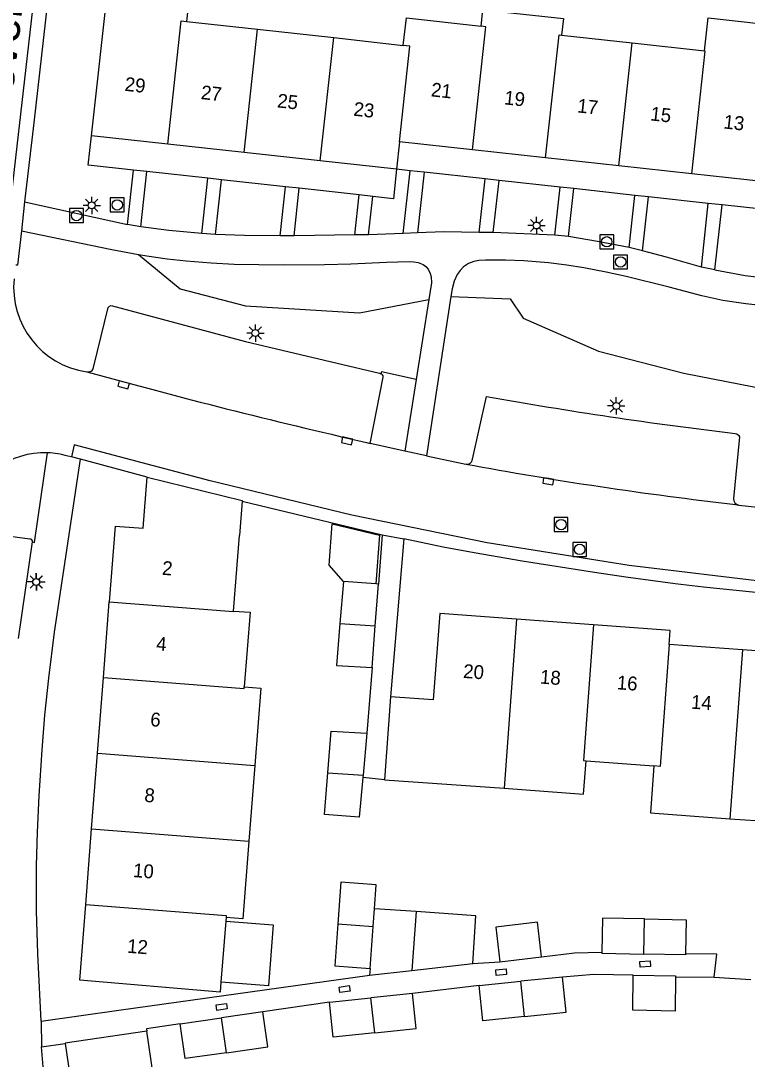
# Model space of a CAD drawing. Extents: x 132994 to 136000, y 393499 to 395512.
# Drawn here: x 133707.9 to 133760.3, y 394877 to 394951.9 of the extents above; entities that cross this region are included whole.
import ezdxf

# ---------------------------------------------------------------- set-up
doc = ezdxf.new("R2010")
doc.units = 0
for name, color, linetype in [('gg-afsc-erfafscheiding', 7, 'Continuous'), ('gg-afsc-hekwerk', 7, 'Continuous'), ('gg-anno-huisnummerreeks BGT', 7, 'Continuous'), ('gg-anno-openbare ruimte label', 7, 'Continuous'), ('gg-bbg-bijgebouw', 7, 'Continuous'), ('gg-bbg-gedigitaliseerde bijgebouw', 7, 'Continuous'), ('gg-bbg-hoofdgebouw', 7, 'Continuous'), ('gg-bbg-luifel en loopbrug', 7, 'Continuous'), ('gg-bbg-tussenscheiding', 7, 'Continuous'), ('gg-knt-verharding', 7, 'Continuous'), ('gg-knt-verharding nz', 7, 'Continuous'), ('gt-grn-groengrens', 7, 'Continuous'), ('gt-grn-vlakafsluiter', 7, 'Continuous'), ('gt-grn-weggrens', 7, 'Continuous'), ('gt-symb-kolk', 7, 'Continuous'), ('gt-symb-kolk center center', 7, 'Continuous'), ('gt-symb-lichtmast', 7, 'Continuous'), ('gt-symb-rioolschacht', 7, 'Continuous')]:
    doc.layers.add(name, color=color, linetype=linetype)

# ---------------------------------------------------------------- blocks, each defined once
blk = doc.blocks.new('gt0-LMAST')
at = {"layer": 'gt-symb-lichtmast'}
for p, q in [((-0.182, 0.173), (-0.447, 0.438)), ((-0.005, 0.246), (-0.005, 0.621)), ((0.172, 0.173), (0.437, 0.438)), ((-0.255, -0.004), (-0.63, -0.004)), ((-0.182, -0.181), (-0.447, -0.446)), ((-0.005, -0.254), (-0.005, -0.629)), ((0.437, -0.446), (0.172, -0.181)), ((0.245, -0.004), (0.62, -0.004))]:
    blk.add_line(p, q, dxfattribs=at)
blk.add_circle((-0.005, -0.004), 0.25, dxfattribs=at)
blk = doc.blocks.new('gt0-RS')
at = {"layer": 'gt-symb-rioolschacht'}
blk.add_lwpolyline([(-0.5, -0.5), (0.5, -0.5), (0.5, 0.5), (-0.5, 0.5)], close=True, dxfattribs=at)
blk.add_circle((0, 0), 0.375, dxfattribs=at)
blk = doc.blocks.new('gt0-KOLK')
at = {"layer": 'gt-symb-kolk'}
blk.add_lwpolyline([(0, 0), (0.375, 0), (0.375, 0.4), (-0.375, 0.4), (-0.375, 0), (0, 0)], dxfattribs=at)
blk = doc.blocks.new('gt0-KOLKCC')
at = {"layer": 'gt-symb-kolk center center'}
blk.add_lwpolyline([(-0.375, 0.2), (0.375, 0.2), (0.375, -0.2), (-0.375, -0.2)], close=True, dxfattribs=at)

msp = doc.modelspace()

# ---------------------------------------------------------------- linework, layer by layer
at = {"layer": 'gg-afsc-erfafscheiding'}
for p, q in [((133733.264, 394905.233), (133732.886, 394900.51)), ((133740.503, 394883.886), (133742.45, 394884.02)), ((133715.007, 394880.519), (133733.072, 394883.059)), ((133755.113, 394882.939), (133757.915, 394882.911)), ((133757.915, 394882.911), (133760.541, 394882.748)), ((133740.979, 394882.298), (133736.165, 394881.741)), ((133730.175, 394881.101), (133725.372, 394880.405))]:
    msp.add_line(p, q, dxfattribs=at)
for points in [[(133745.468, 394884.374), (133747.846, 394884.656), (133749.808, 394884.71)], [(133757.915, 394882.911), (133758.091, 394884.557), (133755.85, 394884.599)], [(133752.065, 394883.066), (133749.226, 394883.103), (133746.981, 394882.921)], [(133719.416, 394879.548), (133717, 394879.194), (133717.025, 394879.024)]]:
    msp.add_lwpolyline(points, dxfattribs=at)
at = {"layer": 'gg-afsc-hekwerk'}
for p, q in [((133723.888, 394917.231), (133733.97, 394914.814)), ((133733.97, 394914.814), (133733.708, 394911.255))]:
    msp.add_line(p, q, dxfattribs=at)
msp.add_lwpolyline([(133710.816, 394961.734), (133708.863, 394944.529), (133708.198, 394938.815)], dxfattribs=at)
at = {"layer": 'gg-bbg-bijgebouw'}
for p, q in [((133731.196, 394911.448), (133730.94, 394908.42)), ((133733.529, 394911.269), (133731.196, 394911.448)), ((133733.486, 394908.244), (133733.708, 394911.255)), ((133733.708, 394911.255), (133733.529, 394911.269)), ((133733.264, 394905.233), (133733.486, 394908.244)), ((133732.886, 394900.51), (133732.601, 394897.479)), ((133732.601, 394897.479), (133732.584, 394897.299)), ((133730.785, 394886.745), (133730.568, 394883.733)), ((133742.168, 394886.519), (133742.45, 394884.02)), ((133730.568, 394883.733), (133733.105, 394883.546)), ((133746.981, 394882.921), (133743.98, 394882.61)), ((133752.04, 394880.525), (133752.065, 394883.066)), ((133740.979, 394882.298), (133743.98, 394882.61)), ((133730.175, 394881.101), (133733.17, 394881.421)), ((133736.165, 394881.741), (133733.17, 394881.421)), ((133719.416, 394879.548), (133722.394, 394879.977)), ((133725.372, 394880.405), (133722.394, 394879.977))]:
    msp.add_line(p, q, dxfattribs=at)
for points in [[(133730.94, 394908.42), (133730.684, 394905.391), (133733.264, 394905.233)], [(133730.073, 394897.649), (133730.312, 394900.658), (133732.886, 394900.51)], [(133732.584, 394897.299), (133732.317, 394894.448), (133729.833, 394894.639), (133730.073, 394897.649)], [(133733.428, 394887.848), (133733.557, 394889.567), (133731.002, 394889.757), (133730.785, 394886.745)], [(133745.468, 394884.374), (133745.185, 394886.871), (133742.168, 394886.519)], [(133752.876, 394887.113), (133749.855, 394887.17), (133749.808, 394884.71)], [(133752.876, 394887.113), (133755.896, 394887.056), (133755.85, 394884.599)], [(133742.45, 394884.02), (133742.451, 394884.013), (133745.469, 394884.365), (133745.468, 394884.374)], [(133749.808, 394884.71), (133749.807, 394884.631), (133752.828, 394884.573)], [(133755.85, 394884.599), (133755.848, 394884.516), (133752.828, 394884.573)], [(133744.242, 394880.084), (133747.243, 394880.395), (133746.981, 394882.921)], [(133755.113, 394882.939), (133755.088, 394880.456), (133752.04, 394880.525)], [(133752.065, 394883.066), (133755.114, 394882.997), (133755.113, 394882.939)], [(133744.242, 394880.084), (133741.241, 394879.772), (133740.979, 394882.298)], [(133733.44, 394878.895), (133736.435, 394879.215), (133736.165, 394881.741)], [(133733.44, 394878.895), (133730.445, 394878.575), (133730.175, 394881.101)], [(133722.756, 394877.462), (133725.734, 394877.89), (133725.372, 394880.405)], [(133722.756, 394877.462), (133719.777, 394877.034), (133719.416, 394879.548)], [(133717.025, 394879.024), (133711.122, 394878.15), (133711.125, 394878.133)], [(133711.125, 394878.133), (133711.58, 394875.024), (133717.483, 394875.898), (133717.025, 394879.024)]]:
    msp.add_lwpolyline(points, dxfattribs=at)
at = {"layer": 'gg-bbg-gedigitaliseerde bijgebouw'}
for p, q in [((133736.421, 394887.642), (133733.428, 394887.848)), ((133736.421, 394887.642), (133736.128, 394883.399)), ((133733.105, 394883.546), (133733.072, 394883.059)), ((133733.072, 394883.059), (133736.128, 394883.399))]:
    msp.add_line(p, q, dxfattribs=at)
at = {"layer": 'gg-bbg-hoofdgebouw'}
for p, q in [((133719.886, 394951.834), (133724.993, 394951.268)), ((133724.993, 394951.268), (133730.489, 394950.66)), ((133730.489, 394950.66), (133735.504, 394950.104)), ((133746.916, 394950.843), (133751.996, 394950.281)), ((133751.996, 394950.281), (133757.199, 394949.706)), ((133718.528, 394942.971), (133713.032, 394943.569)), ((133724.025, 394942.373), (133718.528, 394942.971)), ((133735.22, 394943.16), (133735.018, 394941.176)), ((133740.491, 394942.581), (133735.22, 394943.16)), ((133729.522, 394941.774), (133724.025, 394942.373)), ((133745.762, 394942.002), (133740.491, 394942.581)), ((133735.018, 394941.176), (133729.522, 394941.774)), ((133751.032, 394941.424), (133745.762, 394942.002)), ((133756.303, 394940.845), (133751.032, 394941.424)), ((133761.574, 394940.266), (133756.303, 394940.845)), ((133723.888, 394917.231), (133723.691, 394914.754)), ((133714.741, 394915.439), (133714.315, 394909.982)), ((133723.258, 394909.315), (133723.691, 394914.754)), ((133713.889, 394904.524), (133714.315, 394909.982)), ((133749.206, 394908.31), (133743.67, 394908.72)), ((133759.945, 394906.525), (133754.673, 394906.898)), ((133765.217, 394906.152), (133759.945, 394906.525)), ((133713.463, 394899.067), (133713.889, 394904.524)), ((133734.588, 394903.136), (133734.157, 394897.151)), ((133713.037, 394893.61), (133713.463, 394899.067)), ((133724.794, 394898.183), (133724.367, 394892.725)), ((133748.673, 394898.512), (133753.57, 394898.147)), ((133734.157, 394897.151), (133742.766, 394896.53)), ((133759.041, 394894.34), (133764.312, 394893.954)), ((133712.611, 394888.152), (133713.037, 394893.61)), ((133712.185, 394882.695), (133712.611, 394888.152)), ((133722.707, 394886.949), (133722.361, 394882.548)), ((133722.729, 394887.223), (133722.707, 394886.949)), ((133722.305, 394881.834), (133712.185, 394882.695)), ((133722.361, 394882.548), (133722.305, 394881.834))]:
    msp.add_line(p, q, dxfattribs=at)
for points in [[(133713.032, 394943.569), (133714.279, 394954.87), (133720.145, 394954.224), (133719.886, 394951.834)], [(133741.103, 394951.492), (133741.228, 394952.678), (133747.05, 394952.048), (133746.916, 394950.843)], [(133735.504, 394950.104), (133735.727, 394952.093), (133741.103, 394951.492)], [(133757.199, 394949.706), (133757.466, 394952.097), (133763.298, 394951.444), (133763.075, 394949.456)], [(133714.741, 394915.439), (133716.755, 394915.284), (133717.037, 394918.957)], [(133717.037, 394918.957), (133723.892, 394917.284), (133723.888, 394917.231)], [(133723.258, 394909.315), (133724.465, 394909.221), (133724.042, 394903.836)], [(133743.67, 394908.72), (133738.135, 394909.131), (133737.65, 394902.915), (133734.588, 394903.136)], [(133754.673, 394906.898), (133754.741, 394907.899), (133749.206, 394908.31)], [(133724.042, 394903.836), (133725.228, 394903.743), (133724.794, 394898.183)], [(133742.766, 394896.53), (133748.496, 394896.117), (133748.673, 394898.512)], [(133753.57, 394898.147), (133753.309, 394894.759), (133759.041, 394894.34)], [(133724.367, 394892.725), (133723.93, 394887.128), (133722.729, 394887.223)]]:
    msp.add_lwpolyline(points, dxfattribs=at)
at = {"layer": 'gg-bbg-luifel en loopbrug'}
msp.add_line((133736.128, 394883.399), (133740.503, 394883.886), dxfattribs=at)
for points in [[(133731.196, 394911.448), (133730.153, 394912.628), (133730.37, 394915.612), (133733.779, 394914.794), (133733.529, 394911.269)], [(133740.503, 394883.886), (133740.742, 394887.343), (133736.421, 394887.642)], [(133722.707, 394886.949), (133726.132, 394886.679), (133725.786, 394882.279), (133722.361, 394882.548)]]:
    msp.add_lwpolyline(points, dxfattribs=at)
at = {"layer": 'gg-bbg-tussenscheiding'}
for p, q in [((133724.025, 394942.373), (133724.993, 394951.268)), ((133729.522, 394941.774), (133730.489, 394950.66)), ((133751.032, 394941.424), (133751.996, 394950.281)), ((133730.94, 394908.42), (133733.486, 394908.244)), ((133743.67, 394908.72), (133742.766, 394896.53)), ((133759.945, 394906.525), (133759.041, 394894.34)), ((133713.463, 394899.067), (133724.794, 394898.183)), ((133730.073, 394897.649), (133732.601, 394897.479)), ((133713.037, 394893.61), (133724.367, 394892.725)), ((133733.331, 394886.557), (133733.428, 394887.848)), ((133730.785, 394886.745), (133733.331, 394886.557)), ((133752.828, 394884.573), (133752.876, 394887.113)), ((133733.105, 394883.546), (133733.331, 394886.557)), ((133744.242, 394880.084), (133743.98, 394882.61)), ((133733.44, 394878.895), (133733.17, 394881.421)), ((133722.756, 394877.462), (133722.394, 394879.977))]:
    msp.add_line(p, q, dxfattribs=at)
for points in [[(133718.528, 394942.971), (133719.498, 394951.877), (133719.886, 394951.834)], [(133740.491, 394942.581), (133741.456, 394951.452), (133741.103, 394951.492)], [(133745.762, 394942.002), (133746.726, 394950.864), (133746.916, 394950.843)], [(133735.22, 394943.16), (133735.97, 394950.052), (133735.504, 394950.104)], [(133756.303, 394940.845), (133757.267, 394949.698), (133757.199, 394949.706)], [(133714.315, 394909.982), (133723.256, 394909.284), (133723.258, 394909.315)], [(133749.206, 394908.31), (133748.48, 394898.526), (133748.673, 394898.512)], [(133754.673, 394906.898), (133754.021, 394898.113), (133753.57, 394898.147)], [(133713.889, 394904.524), (133724.034, 394903.732), (133724.042, 394903.836)], [(133712.611, 394888.152), (133722.74, 394887.362), (133722.729, 394887.223)]]:
    msp.add_lwpolyline(points, dxfattribs=at)
at = {"layer": 'gg-knt-verharding'}
for p, q in [((133715.624, 394937.18), (133716.058, 394941.115)), ((133717.03, 394941.007), (133716.058, 394941.115)), ((133716.589, 394937.007), (133717.03, 394941.007)), ((133721.422, 394940.523), (133717.03, 394941.007)), ((133736.002, 394941.068), (133735.018, 394941.176)), ((133735.504, 394936.53), (133736.002, 394941.068)), ((133737.007, 394940.958), (133736.002, 394941.068)), ((133737.007, 394940.958), (133736.526, 394936.584)), ((133741.392, 394940.476), (133737.007, 394940.958)), ((133720.983, 394936.539), (133721.422, 394940.523)), ((133722.395, 394940.415), (133721.422, 394940.523)), ((133721.959, 394936.462), (133722.395, 394940.415)), ((133727.017, 394939.905), (133722.395, 394940.415)), ((133726.628, 394936.376), (133727.017, 394939.905)), ((133728.006, 394939.796), (133727.017, 394939.905)), ((133727.627, 394936.359), (133728.006, 394939.796)), ((133732.321, 394939.32), (133728.006, 394939.796)), ((133740.967, 394936.611), (133741.392, 394940.476)), ((133742.402, 394940.365), (133741.392, 394940.476)), ((133741.989, 394936.603), (133742.402, 394940.365)), ((133746.815, 394939.881), (133742.402, 394940.365)), ((133746.435, 394936.42), (133746.815, 394939.881)), ((133747.793, 394939.774), (133746.815, 394939.881)), ((133732.002, 394936.435), (133732.321, 394939.32)), ((133733.302, 394939.212), (133732.321, 394939.32)), ((133732.995, 394936.43), (133733.302, 394939.212)), ((133747.414, 394936.322), (133747.793, 394939.774)), ((133752.194, 394939.29), (133747.793, 394939.774)), ((133751.781, 394935.523), (133752.194, 394939.29)), ((133753.179, 394939.182), (133752.194, 394939.29)), ((133752.752, 394935.294), (133753.179, 394939.182)), ((133757.487, 394938.709), (133753.179, 394939.182)), ((133708.198, 394938.815), (133707.973, 394936.727)), ((133708.198, 394938.815), (133715.624, 394937.18)), ((133756.984, 394934.119), (133757.487, 394938.709)), ((133758.478, 394938.601), (133757.487, 394938.709)), ((133757.962, 394933.908), (133758.478, 394938.601)), ((133761.354, 394938.285), (133758.478, 394938.601)), ((133716.589, 394937.007), (133715.624, 394937.18)), ((133721.959, 394936.462), (133720.983, 394936.539)), ((133727.627, 394936.359), (133726.628, 394936.376)), ((133732.002, 394936.435), (133727.627, 394936.359)), ((133732.995, 394936.43), (133732.002, 394936.435)), ((133735.504, 394936.53), (133732.995, 394936.43)), ((133736.526, 394936.584), (133735.504, 394936.53)), ((133741.989, 394936.603), (133740.967, 394936.611)), ((133746.435, 394936.42), (133741.989, 394936.603)), ((133747.414, 394936.322), (133746.435, 394936.42)), ((133752.752, 394935.294), (133751.781, 394935.523)), ((133757.962, 394933.908), (133756.984, 394934.119)), ((133737.344, 394931.778), (133736.431, 394926.001)), ((133738.938, 394932.002), (133737.175, 394920.507)), ((133733.103, 394921.392), (133734.054, 394926.186)), ((133736.431, 394926.001), (133735.61, 394920.851)), ((133740.499, 394920.266), (133741.492, 394924.791)), ((133735.61, 394920.851), (133733.103, 394921.392)), ((133711.584, 394920.427), (133711.317, 394920.49)), ((133712.23, 394920.275), (133711.584, 394920.427)), ((133737.175, 394920.507), (133735.61, 394920.851)), ((133737.175, 394920.507), (133739.998, 394919.909)), ((133717.037, 394918.957), (133712.23, 394920.275)), ((133759.68, 394916.958), (133761.698, 394916.736)), ((133708.594, 394914.494), (133704.18, 394915.066)), ((133733.97, 394914.814), (133735.537, 394914.513)), ((133735.537, 394914.513), (133734.588, 394903.136)), ((133707.779, 394907.343), (133708.787, 394914.302)), ((133709.401, 394879.742), (133715.007, 394880.519)), ((133709.435, 394877.885), (133711.125, 394878.133)), ((133709.685, 394874.865), (133709.435, 394877.885))]:
    msp.add_line(p, q, dxfattribs=at)
for points in [[(133716.058, 394941.115), (133712.801, 394941.474), (133713.032, 394943.569)], [(133735.018, 394941.176), (133734.79, 394939.048), (133733.302, 394939.212)], [(133720.983, 394936.539), (133718.606, 394936.758), (133716.589, 394937.007)], [(133707.973, 394936.727), (133707.694, 394934.262), (133707.58, 394934.26)], [(133707.973, 394936.727), (133714.485, 394935.384), (133716.428, 394935.034)], [(133726.628, 394936.376), (133724.061, 394936.384), (133721.959, 394936.462)], [(133740.967, 394936.611), (133738.415, 394936.651), (133736.526, 394936.584)], [(133751.781, 394935.523), (133749.508, 394935.959), (133747.414, 394936.322)], [(133756.984, 394934.119), (133754.483, 394934.825), (133752.752, 394935.294)], [(133716.428, 394935.034), (133717.02, 394934.927), (133718.486, 394934.716), (133719.845, 394934.559), (133721.666, 394934.411), (133723.309, 394934.329), (133726.859, 394934.283), (133729.816, 394934.304), (133731.711, 394934.349), (133734.284, 394934.479), (133735.935, 394934.519), (133736.263, 394934.506), (133736.565, 394934.458), (133736.936, 394934.307), (133737.138, 394934.15), (133737.283, 394933.956), (133737.429, 394933.665), (133737.499, 394933.406), (133737.534, 394932.978), (133737.344, 394931.778)], [(133783.857, 394928.956), (133762.808, 394931.174), (133760.198, 394931.468), (133758.542, 394931.717), (133757.019, 394932.05), (133754.664, 394932.662), (133751.569, 394933.436), (133750.125, 394933.754), (133748.508, 394934.067), (133747.291, 394934.262), (133745.966, 394934.42), (133744.197, 394934.56), (133742.868, 394934.609), (133741.429, 394934.614), (133740.938, 394934.587), (133740.577, 394934.514), (133740.21, 394934.368), (133739.836, 394934.124), (133739.598, 394933.881), (133739.383, 394933.586), (133739.167, 394933.097), (133739.023, 394932.554), (133738.938, 394932.002)], [(133757.962, 394933.908), (133760.149, 394933.506), (133762.386, 394933.255)], [(133713.186, 394926.883), (133714.223, 394931.193), (133714.316, 394931.298), (133714.449, 394931.352), (133724.132, 394928.752), (133733.797, 394926.464), (133733.877, 394926.419)], [(133736.431, 394926.001), (133733.933, 394926.568), (133733.877, 394926.419)], [(133759.422, 394922.117), (133759.55, 394922.088), (133759.67, 394921.995), (133759.74, 394921.866), (133759.306, 394917.435)], [(133708.787, 394914.302), (133708.914, 394914.248), (133709.863, 394920.726)], [(133709.401, 394879.742), (133709.155, 394884.594), (133709.069, 394887.693), (133709.077, 394890.932), (133709.141, 394893.356), (133709.261, 394895.979), (133709.467, 394899.306), (133709.675, 394901.793), (133709.951, 394904.481), (133710.369, 394907.788), (133712.23, 394920.275)], [(133792.763, 394909.128), (133786.892, 394909.236), (133781.809, 394909.31), (133776.125, 394909.577), (133770.682, 394909.854), (133767.444, 394910.035), (133765.369, 394910.183), (133757.147, 394911.025), (133755.09, 394911.267), (133751.549, 394911.747), (133749.282, 394912.083), (133744.071, 394912.918), (133740.605, 394913.512), (133738.386, 394913.916), (133735.537, 394914.513)]]:
    msp.add_lwpolyline(points, dxfattribs=at)
for centre, radius, start, end in [((133713.546, 394932.633), 6.126, 174.00939, 261.96386), ((133712.789, 394926.959), 0.404, 255.85525, 349.14691), ((133733.835, 394926.203), 0.22, 355.53718, 78.90755), ((133795.074, 395222.623), 302.613, 259.80125, 263.23411), ((133709.657, 394914.86), 5.87, 87.9881, 164.05966), ((133709.636, 394914.731), 5.999, 73.72906, 87.83229), ((133740.072, 394920.335), 0.433, 260.17766, 350.76778), ((133759.76, 394917.406), 0.455, 176.29945, 259.8982), ((133708.607, 394914.314), 0.181, 356.26049, 94.03715)]:
    msp.add_arc(centre, radius, start, end, dxfattribs=at)
at = {"layer": 'gg-knt-verharding nz'}
for p, q in [((133706.722, 394934.43), (133712.358, 394984.056)), ((133732.852, 394921.472), (133733.103, 394921.392)), ((133759.451, 394916.993), (133759.68, 394916.958))]:
    msp.add_line(p, q, dxfattribs=at)
msp.add_lwpolyline([(133792.868, 394909.961), (133783.13, 394910.185), (133772.724, 394910.589), (133762.174, 394911.35), (133751.788, 394912.599), (133741.558, 394914.222), (133731.785, 394916.222), (133721.575, 394918.692), (133711.788, 394921.295), (133711.584, 394920.427)], dxfattribs=at)
for centre, radius, start, end in [((133833.076, 395360.518), 450.34, 254.49506, 257.1411), ((133793.21, 395208.551), 293.506, 259.55455, 263.39515)]:
    msp.add_arc(centre, radius, start, end, dxfattribs=at)
at = {"layer": 'gt-grn-groengrens'}
for points in [[(133716.428, 394935.034), (133719.418, 394932.54), (133724.133, 394931.321), (133732.349, 394930.823), (133737.344, 394931.778)], [(133738.938, 394932.002), (133743.198, 394931.834), (133744.153, 394930.422), (133749.564, 394928.043), (133755.721, 394926.457), (133761.746, 394925.296), (133766.435, 394924.533), (133767.243, 394925.549), (133778.769, 394924.923), (133782.168, 394928.436), (133783.857, 394928.956)]]:
    msp.add_lwpolyline(points, dxfattribs=at)
at = {"layer": 'gt-grn-vlakafsluiter'}
msp.add_line((133734.157, 394897.151), (133732.584, 394897.299), dxfattribs=at)
at = {"layer": 'gt-grn-weggrens'}
msp.add_line((133709.401, 394879.742), (133709.435, 394877.885), dxfattribs=at)

# ---------------------------------------------------------------- block references
at = {"layer": 'gt-symb-kolk'}
for p, rotation in [((133715.396, 394925.826), 164.8050398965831), ((133731.496, 394921.783), 166.92675171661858), ((133745.985, 394918.868), 170.67830995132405)]:
    msp.add_blockref('gt0-KOLK', p, dxfattribs=dict(at, rotation=rotation))
at = {"layer": 'gt-symb-kolk center center'}
for p, rotation in [((133752.937, 394883.856), -176.7704844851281), ((133742.558, 394883.27), -173.82288624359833), ((133731.268, 394882.048), -171.7489339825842), ((133722.409, 394880.763), 8.251066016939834)]:
    msp.add_blockref('gt0-KOLKCC', p, dxfattribs=dict(at, rotation=rotation))
at = {"layer": 'gt-symb-lichtmast'}
for p in [(133713.055, 394938.572), (133745.116, 394937.12), (133724.845, 394929.362), (133750.853, 394924.107), (133709.047, 394911.419), (133709.062, 394911.412)]:
    msp.add_blockref('gt0-LMAST', p, dxfattribs=at)
at = {"layer": 'gt-symb-rioolschacht'}
for p in [(133714.884, 394938.602), (133711.955, 394937.829), (133750.166, 394935.94), (133751.161, 394934.486), (133746.871, 394915.549), (133748.214, 394913.756)]:
    msp.add_blockref('gt0-RS', p, dxfattribs=at)

# ---------------------------------------------------------------- texts
at = {"layer": 'gg-anno-huisnummerreeks BGT'}
for s, rotation, p in [('29', 353.8, (133715.387, 394946.834)), ('21', 353.7, (133737.465, 394946.435)), ('27', 353.8, (133720.883, 394946.236)), ('25', 353.8, (133726.381, 394945.637)), ('19', 353.7, (133742.736, 394945.856)), ('23', 353.8, (133731.877, 394945.039)), ('17', 353.7, (133748.006, 394945.277)), ('15', 353.7, (133753.277, 394944.699)), ('13', 353.7, (133758.548, 394944.12)), ('2', 355.5, (133718.09, 394911.931)), ('4', 355.5, (133717.664, 394906.474)), ('20', 355.8, (133739.794, 394904.494)), ('18', 355.8, (133745.331, 394904.084)), ('16', 355.8, (133750.865, 394903.673)), ('14', 356, (133756.217, 394902.276)), ('6', 355.5, (133717.238, 394901.016)), ('8', 355.5, (133716.812, 394895.559)), ('10', 355.5, (133715.998, 394890.133)), ('12', 355.5, (133715.572, 394884.675))]:
    msp.add_text(s, height=1, rotation=rotation, dxfattribs=at).set_placement(p)
at = {"layer": 'gg-anno-openbare ruimte label'}
msp.add_text('Cevennenstraat', height=2.5, rotation=83.5, dxfattribs=at).set_placement((133707.081, 394944.256))

doc.saveas('drawing.dxf')
